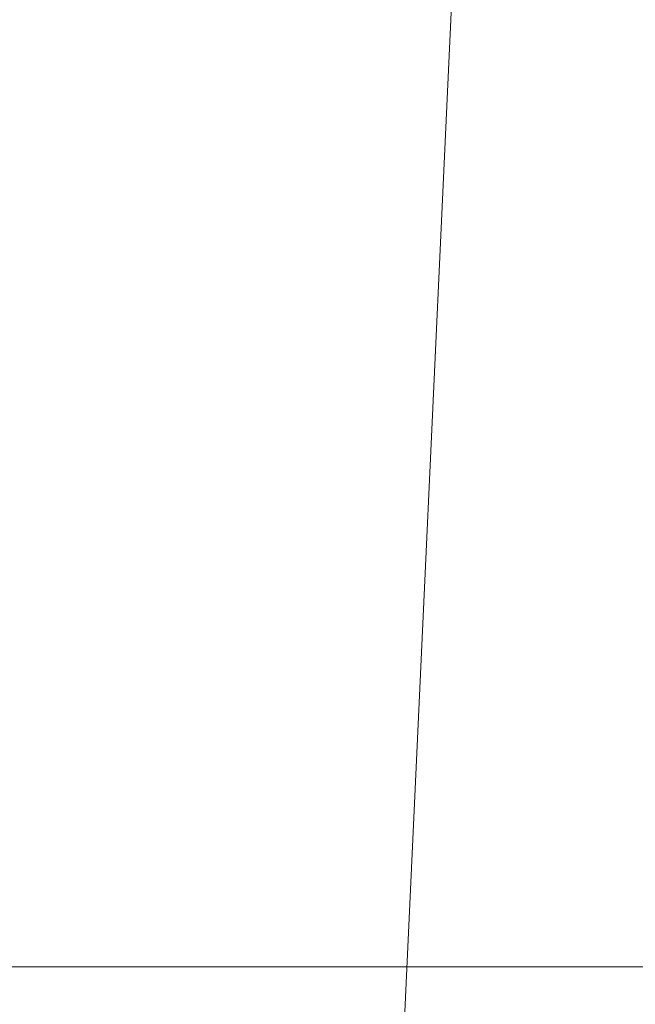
# Model space of a CAD drawing. Extents: x -223 to 557, y -138 to 606.
# Tile 309 of 347: x 262.4 to 263.44, y 355.22 to 356.88. Entities that reach past the tile are written whole.
import ezdxf
from ezdxf.lldxf.tags import DXFTag

# ---------------------------------------------------------------- set-up
doc = ezdxf.new("R2010")
doc.units = 0
doc.layers.get('0').update_dxf_attribs({"lineweight": 35})
doc.layers.add('5_EG-AUSBAU', color=7, linetype='Continuous', lineweight=25)
doc.layers.add('5_EG-BESTAND', color=7, linetype='Continuous', lineweight=25)
tags = doc.linetypes.add('PUNKT2_S9', pattern=[0.0005, 0, -0.0005]).pattern_tags.tags
tags[6:7] = [DXFTag(74, 4), DXFTag(75, 0), DXFTag(340, '0'), DXFTag(46, 1.0), DXFTag(50, 0.0), DXFTag(44, 0.0), DXFTag(45, 0.0)]
tags[4:5] = [DXFTag(74, 4), DXFTag(75, 0), DXFTag(340, '0'), DXFTag(46, 1.0), DXFTag(50, 0.0), DXFTag(44, 0.0), DXFTag(45, 0.0)]

# ---------------------------------------------------------------- blocks, each defined once
blk = doc.blocks.new('Referenz-A07ALDUO1N', base_point=(-167.6747, -99.33))
at = {"layer": '5_EG-AUSBAU', "color": 0, "lineweight": 13}
blk.add_line((263.2854, 360.3031), (263.0074, 354.2794), dxfattribs=at)
at = {"layer": '5_EG-BESTAND', "color": 0, "linetype": 'PUNKT2_S9', "lineweight": 13, "ltscale": 0.13}
blk.add_line((262.0525, 355.2794), (285.8006, 355.2794), dxfattribs=at)

msp = doc.modelspace()

# ---------------------------------------------------------------- block references
at = {"color": 251, "lineweight": 25, "ltscale": 0.25, "true_color": 0x585858}
msp.add_blockref('Referenz-A07ALDUO1N', (-167.6747, -99.33), dxfattribs=at)

doc.saveas('drawing.dxf')
